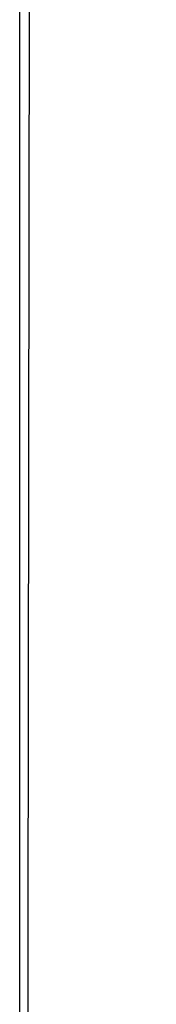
# Model space of a CAD drawing. Header units: metres. Extents: x 209747 to 209830, y 1182430 to 1182564.
# Tile 407 of 656: x 209752.411 to 209752.4362, y 1182481.2469 to 1182481.4284. Entities that reach past the tile are written whole.
import ezdxf

# ---------------------------------------------------------------- set-up
doc = ezdxf.new("R2010")
doc.units = ezdxf.units.M
doc.header["$MEASUREMENT"] = 0
doc.linetypes.add('DGN Style 2', pattern=[15.036391, 9.021834, -6.014556])
doc.layers.get('0').update_dxf_attribs({"color": 254})

# ---------------------------------------------------------------- blocks, each defined once
blk = doc.blocks.new('ATTEMP')
at = {"color": 5, "linetype": 'Continuous', "flags": 128}
for points in [[(-8.96516, -18.04543), (-8.96501, -17.80139), (-8.96467, -17.55731), (-8.96412, -17.31321), (-8.96334, -17.06911), (-8.96231, -16.82502), (-8.96098, -16.58095), (-8.95934, -16.33692), (-8.95737, -16.09292), (-8.95502, -15.84898), (-8.95228, -15.6051), (-8.94912, -15.36129), (-8.9455, -15.11755), (-8.9414, -14.87389)], [(-8.96637, -18.05759), (-8.96651, -17.83241), (-8.96654, -17.60657), (-8.96644, -17.38016), (-8.96617, -17.15324), (-8.96572, -16.92586), (-8.96506, -16.69808), (-8.96417, -16.46995), (-8.96302, -16.24151), (-8.96157, -16.0128), (-8.9598, -15.78387), (-8.95768, -15.55473), (-8.95517, -15.32543), (-8.95223, -15.09599)], [(-8.96635, -18.07552), (-8.96651, -17.86007), (-8.96656, -17.6459), (-8.9665, -17.43301), (-8.9663, -17.22067), (-8.96597, -17.00727), (-8.96546, -16.79288), (-8.96477, -16.57761), (-8.96387, -16.36156), (-8.96274, -16.1448), (-8.96135, -15.92742), (-8.95967, -15.70949), (-8.95769, -15.49106), (-8.95536, -15.27219), (-8.95266, -15.05293)], [(-8.96635, -18.07552), (-8.96651, -17.86007), (-8.96656, -17.6459), (-8.9665, -17.43301), (-8.96631, -17.22142), (-8.96597, -17.01112), (-8.96549, -16.80211), (-8.96483, -16.59442), (-8.964, -16.38803), (-8.96296, -16.18295), (-8.96172, -15.97918), (-8.96025, -15.77632), (-8.95852, -15.57254), (-8.95651, -15.36775), (-8.95419, -15.16206), (-8.95153, -14.95557)], [(-8.96635, -18.07552), (-8.96651, -17.86007), (-8.96656, -17.6459), (-8.9665, -17.43301), (-8.96631, -17.22142), (-8.96597, -17.01112), (-8.96549, -16.80211), (-8.96483, -16.59442), (-8.964, -16.38803), (-8.96296, -16.18295), (-8.96172, -15.97918), (-8.96026, -15.77674), (-8.95855, -15.57561), (-8.95659, -15.37581), (-8.95437, -15.17734), (-8.95187, -14.98019)], [(-8.96635, -18.07552), (-8.96651, -17.86007), (-8.96656, -17.6459), (-8.9665, -17.43301), (-8.96631, -17.22142), (-8.96597, -17.01112), (-8.96549, -16.80211), (-8.96483, -16.59442), (-8.964, -16.38803), (-8.96296, -16.18295), (-8.96172, -15.97918), (-8.96026, -15.77674), (-8.95855, -15.57561), (-8.95659, -15.37581), (-8.95437, -15.17734), (-8.95187, -14.98019)], [(-8.96635, -18.07552), (-8.96651, -17.86007), (-8.96656, -17.6459), (-8.9665, -17.43301), (-8.96631, -17.22142), (-8.96597, -17.01112), (-8.96549, -16.80211), (-8.96483, -16.59442), (-8.964, -16.38803), (-8.96296, -16.18295), (-8.96172, -15.97918), (-8.96026, -15.77674), (-8.95855, -15.57561), (-8.95659, -15.37581), (-8.95437, -15.17734), (-8.95187, -14.98019)], [(-8.96635, -18.07552), (-8.96651, -17.86007), (-8.96656, -17.6459), (-8.9665, -17.43301), (-8.96631, -17.22142), (-8.96597, -17.01112), (-8.96549, -16.80211), (-8.96483, -16.59442), (-8.964, -16.38803), (-8.96296, -16.18295), (-8.96172, -15.97918), (-8.96026, -15.77674), (-8.95855, -15.57561), (-8.95659, -15.37581), (-8.95437, -15.17734), (-8.95187, -14.98019)]]:
    blk.add_lwpolyline(points, dxfattribs=at)

msp = doc.modelspace()

# ---------------------------------------------------------------- block references
at = {"color": 1, "linetype": 'DGN Style 2'}
msp.add_blockref('ATTEMP', (209761.37756, 1182499.06107), dxfattribs=at)

doc.saveas('drawing.dxf')
